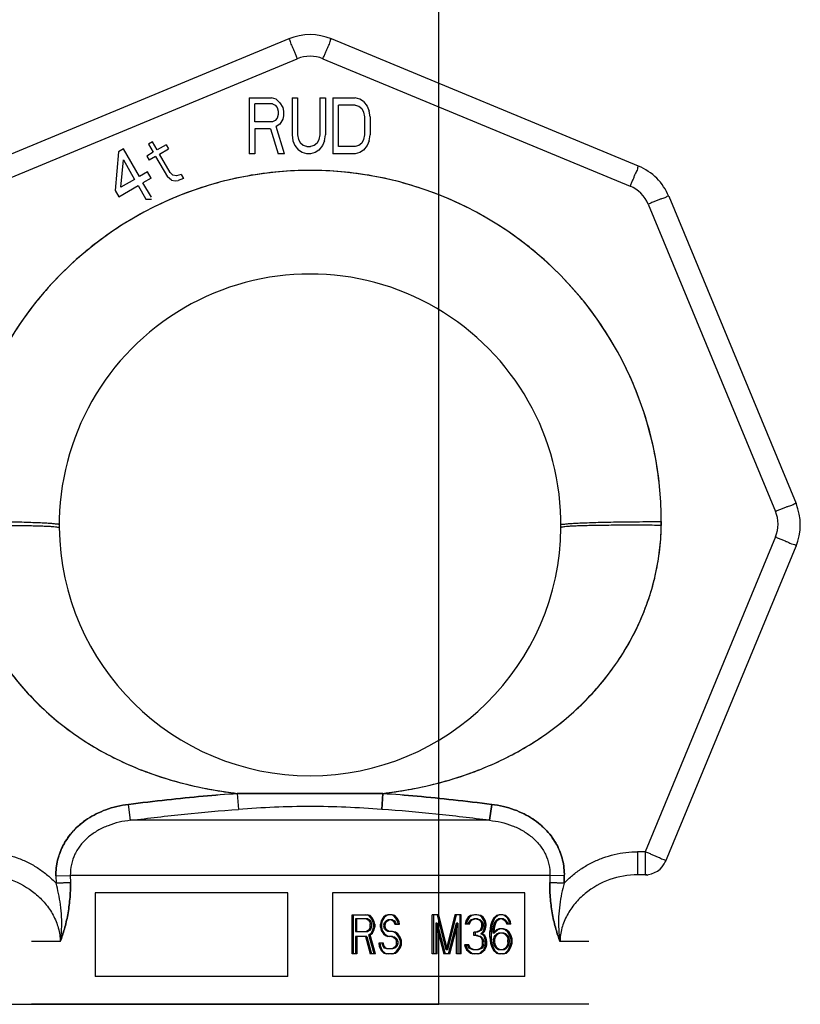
# Model space of a CAD drawing. Header units: millimetres. Extents: x 0 to 297, y 0 to 210.
# Tile 301 of 438: x 160.062 to 160.902, y 160.576 to 161.636. Entities that reach past the tile are written whole.
import ezdxf

# ---------------------------------------------------------------- set-up
doc = ezdxf.new("R2010")
doc.units = ezdxf.units.MM
doc.header["$LTSCALE"] = 16.335
doc.layers.get('0').update_dxf_attribs({"linetype": 'CONTINUOUS'})
doc.layers.add('001-M31079-X02', color=7, linetype='CONTINUOUS')
doc.layers.add('01_GLOBAL', color=7, linetype='CONTINUOUS')

msp = doc.modelspace()

# ---------------------------------------------------------------- linework, layer by layer
at = {"color": 7, "linetype": 'Continuous'}
msp.add_line((150.0128, 160.576), (160.5128, 160.576), dxfattribs=at)
at = {"layer": '001-M31079-X02', "color": 9, "linetype": 'Continuous'}
for p, q in [((160.3512, 161.615), (160.0206, 161.478)), ((160.7278, 161.478), (160.3972, 161.615)), ((160.0298, 161.4567), (160.3604, 161.5936)), ((160.388, 161.5936), (160.7186, 161.4567)), ((160.7603, 161.4456), (160.8972, 161.1149)), ((160.7381, 161.4372), (160.8751, 161.1065)), ((160.7522, 161.0955), (160.7522, 161.0914)), ((160.8751, 161.079), (160.7347, 160.7402)), ((160.7566, 160.7295), (160.8972, 161.069)), ((160.2958, 160.803), (160.2971, 160.7858)), ((160.2958, 160.803), (160.2971, 160.7858)), ((160.4513, 160.7858), (160.4526, 160.803)), ((160.4526, 160.803), (160.4513, 160.7858)), ((160.181, 160.774), (160.1788, 160.7912)), ((160.181, 160.774), (160.1788, 160.7912)), ((160.5696, 160.7912), (160.5674, 160.774)), ((160.5674, 160.774), (160.5696, 160.7912)), ((160.5674, 160.774), (160.181, 160.774)), ((160.7347, 160.7402), (160.7266, 160.7402)), ((160.7266, 160.7402), (160.7266, 160.7154)), ((160.7347, 160.7402), (160.7347, 160.7154)), ((160.1006, 160.7141), (160.1161, 160.7147)), ((160.1006, 160.7141), (160.1007, 160.7063)), ((160.6323, 160.7147), (160.1161, 160.7147)), ((160.6478, 160.7141), (160.6323, 160.7147)), ((160.6477, 160.7063), (160.6478, 160.7141)), ((160.7347, 160.7154), (160.7266, 160.7154)), ((160.7371, 160.715), (160.7373, 160.7149)), ((160.1162, 160.7069), (160.1007, 160.7063)), ((160.1007, 160.7063), (160.1162, 160.7069)), ((160.6477, 160.7063), (160.6322, 160.7069)), ((160.6322, 160.7069), (160.6477, 160.7063)), ((160.1053, 160.6434), (160.0742, 160.6434)), ((160.6742, 160.6434), (160.6431, 160.6434))]:
    msp.add_line(p, q, dxfattribs=at)
at = {"layer": '001-M31079-X02', "color": 7, "linetype": 'Continuous'}
for p, q in [((160.3087, 161.5515), (160.3327, 161.5515)), ((160.3087, 161.5515), (160.3087, 161.4915)), ((160.3377, 161.5502), (160.3327, 161.5515)), ((160.3377, 161.5502), (160.3417, 161.5464)), ((160.3417, 161.5464), (160.3447, 161.5412)), ((160.3547, 161.5515), (160.3607, 161.5515)), ((160.3547, 161.5515), (160.3547, 161.5119)), ((160.3607, 161.5515), (160.3607, 161.5119)), ((160.3847, 161.5515), (160.3907, 161.5515)), ((160.3847, 161.5515), (160.3847, 161.5119)), ((160.3907, 161.5515), (160.3907, 161.5119)), ((160.3987, 161.5515), (160.4227, 161.5515)), ((160.3987, 161.5515), (160.3987, 161.4915)), ((160.4277, 161.5502), (160.4227, 161.5515)), ((160.4317, 161.5476), (160.4277, 161.5502)), ((160.4317, 161.5476), (160.4357, 161.5425)), ((160.3447, 161.5412), (160.3457, 161.5374)), ((160.3457, 161.5374), (160.3457, 161.5323)), ((160.4357, 161.5425), (160.4377, 161.5374)), ((160.4387, 161.531), (160.4377, 161.5374)), ((160.3447, 161.5285), (160.3417, 161.5234)), ((160.3457, 161.5323), (160.3447, 161.5285)), ((160.4387, 161.531), (160.4387, 161.5119)), ((160.3317, 161.5183), (160.3147, 161.5183)), ((160.3147, 161.5183), (160.3147, 161.4915)), ((160.3317, 161.5183), (160.3397, 161.4915)), ((160.3417, 161.5234), (160.3377, 161.5208)), ((160.3467, 161.4915), (160.3377, 161.5208)), ((160.2046, 161.5044), (160.2002, 161.5019)), ((160.2097, 161.4955), (160.2046, 161.5044)), ((160.3547, 161.5119), (160.3557, 161.5055)), ((160.3557, 161.5055), (160.3577, 161.5004)), ((160.3607, 161.5119), (160.3617, 161.5068)), ((160.3617, 161.5068), (160.3637, 161.5029)), ((160.3837, 161.5068), (160.3817, 161.5029)), ((160.3847, 161.5119), (160.3837, 161.5068)), ((160.3897, 161.5055), (160.3877, 161.5004)), ((160.3897, 161.5055), (160.3907, 161.5119)), ((160.4377, 161.5055), (160.4357, 161.5004)), ((160.4377, 161.5055), (160.4387, 161.5119)), ((160.1681, 161.4936), (160.1645, 161.4518)), ((160.1733, 161.4966), (160.1681, 161.4936)), ((160.1905, 161.4668), (160.1733, 161.4966)), ((160.2002, 161.5019), (160.2054, 161.493)), ((160.2192, 161.501), (160.2097, 161.4955)), ((160.2122, 161.4911), (160.2218, 161.4966)), ((160.2192, 161.501), (160.2218, 161.4966)), ((160.3577, 161.5004), (160.3617, 161.4953)), ((160.3657, 161.4927), (160.3617, 161.4953)), ((160.3667, 161.5004), (160.3637, 161.5029)), ((160.3707, 161.4991), (160.3667, 161.5004)), ((160.3707, 161.4991), (160.3747, 161.4991)), ((160.3787, 161.5004), (160.3747, 161.4991)), ((160.3817, 161.5029), (160.3787, 161.5004)), ((160.3837, 161.4953), (160.3797, 161.4927)), ((160.3877, 161.5004), (160.3837, 161.4953)), ((160.4317, 161.4953), (160.4277, 161.4927)), ((160.4357, 161.5004), (160.4317, 161.4953)), ((160.1706, 161.4553), (160.1732, 161.4848)), ((160.1732, 161.4848), (160.1853, 161.4638)), ((160.2054, 161.493), (160.1984, 161.489)), ((160.1984, 161.489), (160.201, 161.4846)), ((160.2079, 161.4886), (160.201, 161.4846)), ((160.2079, 161.4886), (160.2207, 161.4665)), ((160.2237, 161.4712), (160.2122, 161.4911)), ((160.3147, 161.4915), (160.3087, 161.4915)), ((160.3467, 161.4915), (160.3397, 161.4915)), ((160.3707, 161.4915), (160.3657, 161.4927)), ((160.3747, 161.4915), (160.3707, 161.4915)), ((160.3797, 161.4927), (160.3747, 161.4915)), ((160.4227, 161.4915), (160.3987, 161.4915)), ((160.4277, 161.4927), (160.4227, 161.4915)), ((160.1853, 161.4638), (160.1706, 161.4553)), ((160.1992, 161.4718), (160.1905, 161.4668)), ((160.203, 161.4651), (160.1943, 161.4601)), ((160.203, 161.4651), (160.1992, 161.4718)), ((160.225, 161.4631), (160.2207, 161.4665)), ((160.2237, 161.4712), (160.2265, 161.4684)), ((160.225, 161.4631), (160.2288, 161.4624)), ((160.2304, 161.4677), (160.2265, 161.4684)), ((160.2288, 161.4624), (160.2321, 161.4628)), ((160.2354, 161.4691), (160.2304, 161.4677)), ((160.2379, 161.4647), (160.2321, 161.4628)), ((160.2354, 161.4691), (160.2379, 161.4647)), ((160.1645, 161.4518), (160.1683, 161.4451)), ((160.1683, 161.4451), (160.1891, 161.4571)), ((160.1891, 161.4571), (160.1975, 161.4427)), ((160.2033, 161.4447), (160.1943, 161.4601)), ((160.1975, 161.4427), (160.2033, 161.4427)), ((160.7522, 161.0914), (160.7522, 161.0955)), ((160.1006, 160.7141), (160.1007, 160.7063)), ((160.6478, 160.7141), (160.6477, 160.7063))]:
    msp.add_line(p, q, dxfattribs=at)
at = {"layer": '001-M31079-X02', "color": 6, "linetype": 'Continuous'}
for p, q in [((160.3337, 161.5451), (160.3147, 161.5451)), ((160.3147, 161.5259), (160.3147, 161.5451)), ((160.3337, 161.5451), (160.3367, 161.5438)), ((160.3367, 161.5438), (160.3387, 161.5412)), ((160.3387, 161.5412), (160.3397, 161.5374)), ((160.3397, 161.5374), (160.3397, 161.5336)), ((160.4227, 161.5438), (160.4047, 161.5438)), ((160.4047, 161.4991), (160.4047, 161.5438)), ((160.4227, 161.5438), (160.4267, 161.5425)), ((160.4267, 161.5425), (160.4297, 161.54)), ((160.4297, 161.54), (160.4317, 161.5361)), ((160.4317, 161.5361), (160.4327, 161.531)), ((160.3337, 161.5259), (160.3147, 161.5259)), ((160.3367, 161.5272), (160.3337, 161.5259)), ((160.3387, 161.5298), (160.3367, 161.5272)), ((160.3397, 161.5336), (160.3387, 161.5298)), ((160.4327, 161.531), (160.4327, 161.5119)), ((160.4317, 161.5068), (160.4297, 161.5029)), ((160.4327, 161.5119), (160.4317, 161.5068)), ((160.4227, 161.4991), (160.4047, 161.4991)), ((160.4267, 161.5004), (160.4227, 161.4991)), ((160.4297, 161.5029), (160.4267, 161.5004)), ((160.1161, 160.7147), (160.1162, 160.7069)), ((160.6323, 160.7147), (160.6322, 160.7069)), ((160.3502, 160.696), (160.143, 160.696)), ((160.143, 160.696), (160.143, 160.606)), ((160.3502, 160.606), (160.3502, 160.696)), ((160.6054, 160.696), (160.3982, 160.696)), ((160.3982, 160.696), (160.3982, 160.606)), ((160.6054, 160.606), (160.6054, 160.696)), ((160.4194, 160.6723), (160.4357, 160.6723)), ((160.4194, 160.6303), (160.4194, 160.6723)), ((160.4208, 160.6303), (160.4208, 160.6723)), ((160.4363, 160.6678), (160.4232, 160.6678)), ((160.4232, 160.6678), (160.4232, 160.6544)), ((160.4245, 160.6544), (160.4245, 160.6678)), ((160.4374, 160.6714), (160.4343, 160.6723)), ((160.435, 160.6678), (160.4368, 160.6669)), ((160.4388, 160.6714), (160.4357, 160.6723)), ((160.4363, 160.6678), (160.4382, 160.6669)), ((160.4382, 160.6669), (160.4368, 160.6669)), ((160.4368, 160.6669), (160.4381, 160.6651)), ((160.4388, 160.6714), (160.4374, 160.6714)), ((160.4399, 160.6687), (160.4374, 160.6714)), ((160.4382, 160.6669), (160.4395, 160.6651)), ((160.4413, 160.6687), (160.4388, 160.6714)), ((160.4413, 160.6687), (160.4399, 160.6687)), ((160.4418, 160.6651), (160.4399, 160.6687)), ((160.4432, 160.6651), (160.4413, 160.6687)), ((160.453, 160.6696), (160.4505, 160.666)), ((160.4544, 160.6696), (160.4519, 160.666)), ((160.4555, 160.6714), (160.453, 160.6696)), ((160.4544, 160.6696), (160.453, 160.6696)), ((160.4568, 160.6714), (160.4544, 160.6696)), ((160.4579, 160.6723), (160.4555, 160.6714)), ((160.4568, 160.6714), (160.4555, 160.6714)), ((160.4561, 160.666), (160.4579, 160.6669)), ((160.4593, 160.6723), (160.4568, 160.6714)), ((160.4575, 160.666), (160.4593, 160.6669)), ((160.4624, 160.6723), (160.4579, 160.6723)), ((160.463, 160.6669), (160.4579, 160.6669)), ((160.4641, 160.6714), (160.461, 160.6723)), ((160.4617, 160.6669), (160.4635, 160.666)), ((160.4655, 160.6714), (160.4624, 160.6723)), ((160.463, 160.6669), (160.4649, 160.666)), ((160.4655, 160.6714), (160.4641, 160.6714)), ((160.4666, 160.6687), (160.4641, 160.6714)), ((160.468, 160.6687), (160.4655, 160.6714)), ((160.468, 160.6687), (160.4666, 160.6687)), ((160.4685, 160.6651), (160.4666, 160.6687)), ((160.4699, 160.6651), (160.468, 160.6687)), ((160.5127, 160.6723), (160.5057, 160.6723)), ((160.5057, 160.6303), (160.5057, 160.6723)), ((160.5071, 160.6723), (160.5071, 160.6303)), ((160.5206, 160.6347), (160.5113, 160.6723)), ((160.522, 160.6347), (160.5127, 160.6723)), ((160.53, 160.6723), (160.5206, 160.6347)), ((160.5313, 160.6723), (160.522, 160.6347)), ((160.5369, 160.6723), (160.53, 160.6723)), ((160.5355, 160.6723), (160.5355, 160.6303)), ((160.5369, 160.6303), (160.5369, 160.6723)), ((160.5442, 160.6696), (160.5418, 160.666)), ((160.5456, 160.6696), (160.5431, 160.666)), ((160.5467, 160.6714), (160.5442, 160.6696)), ((160.5456, 160.6696), (160.5442, 160.6696)), ((160.5455, 160.6651), (160.5473, 160.6669)), ((160.5481, 160.6714), (160.5456, 160.6696)), ((160.5511, 160.6723), (160.5467, 160.6714)), ((160.5481, 160.6714), (160.5467, 160.6714)), ((160.5469, 160.6651), (160.5487, 160.6669)), ((160.5473, 160.6669), (160.5504, 160.6678)), ((160.5487, 160.6669), (160.5473, 160.6669)), ((160.5525, 160.6723), (160.5481, 160.6714)), ((160.5487, 160.6669), (160.5518, 160.6678)), ((160.5543, 160.6678), (160.5504, 160.6678)), ((160.5537, 160.6723), (160.5511, 160.6723)), ((160.5567, 160.6714), (160.5523, 160.6723)), ((160.5529, 160.6678), (160.556, 160.6669)), ((160.558, 160.6714), (160.5537, 160.6723)), ((160.5543, 160.6678), (160.5574, 160.6669)), ((160.5574, 160.6669), (160.556, 160.6669)), ((160.556, 160.6669), (160.5579, 160.6651)), ((160.558, 160.6714), (160.5567, 160.6714)), ((160.5591, 160.6696), (160.5567, 160.6714)), ((160.5574, 160.6669), (160.5593, 160.6651)), ((160.5605, 160.6696), (160.558, 160.6714)), ((160.5605, 160.6696), (160.5591, 160.6696)), ((160.5616, 160.666), (160.5591, 160.6696)), ((160.563, 160.666), (160.5605, 160.6696)), ((160.5716, 160.6687), (160.5697, 160.6651)), ((160.5729, 160.6687), (160.5711, 160.6651)), ((160.5747, 160.6714), (160.5716, 160.6687)), ((160.5729, 160.6687), (160.5716, 160.6687)), ((160.5761, 160.6714), (160.5729, 160.6687)), ((160.5734, 160.6651), (160.5753, 160.6669)), ((160.5778, 160.6723), (160.5747, 160.6714)), ((160.5761, 160.6714), (160.5747, 160.6714)), ((160.5748, 160.6651), (160.5767, 160.6669)), ((160.5753, 160.6669), (160.5771, 160.6678)), ((160.5767, 160.6669), (160.5753, 160.6669)), ((160.5792, 160.6723), (160.5761, 160.6714)), ((160.5767, 160.6669), (160.5785, 160.6678)), ((160.5823, 160.6678), (160.5771, 160.6678)), ((160.5816, 160.6723), (160.5778, 160.6723)), ((160.5834, 160.6714), (160.5803, 160.6723)), ((160.5809, 160.6678), (160.5827, 160.6669)), ((160.5847, 160.6714), (160.5816, 160.6723)), ((160.5823, 160.6678), (160.5841, 160.6669)), ((160.5841, 160.6669), (160.5827, 160.6669)), ((160.5827, 160.6669), (160.5846, 160.6651)), ((160.5847, 160.6714), (160.5834, 160.6714)), ((160.5865, 160.6687), (160.5834, 160.6714)), ((160.5841, 160.6669), (160.586, 160.6651)), ((160.5878, 160.6687), (160.5847, 160.6714)), ((160.5878, 160.6687), (160.5865, 160.6687)), ((160.5883, 160.6651), (160.5865, 160.6687)), ((160.5897, 160.6651), (160.5878, 160.6687)), ((160.4381, 160.6571), (160.4368, 160.6553)), ((160.4395, 160.6651), (160.4381, 160.6651)), ((160.4381, 160.6651), (160.4387, 160.6624)), ((160.4387, 160.6598), (160.4381, 160.6571)), ((160.4395, 160.6571), (160.4381, 160.6571)), ((160.4395, 160.6571), (160.4382, 160.6553)), ((160.4401, 160.6624), (160.4387, 160.6624)), ((160.4387, 160.6598), (160.4387, 160.6624)), ((160.4401, 160.6598), (160.4387, 160.6598)), ((160.4395, 160.6651), (160.4401, 160.6624)), ((160.4401, 160.6598), (160.4395, 160.6571)), ((160.4399, 160.6526), (160.4418, 160.6562)), ((160.4401, 160.6624), (160.4401, 160.6598)), ((160.4413, 160.6526), (160.4432, 160.6562)), ((160.4432, 160.6651), (160.4418, 160.6651)), ((160.4424, 160.6624), (160.4418, 160.6651)), ((160.4418, 160.6562), (160.4424, 160.6589)), ((160.4432, 160.6562), (160.4418, 160.6562)), ((160.4438, 160.6624), (160.4424, 160.6624)), ((160.4424, 160.6624), (160.4424, 160.6589)), ((160.4438, 160.6589), (160.4424, 160.6589)), ((160.4438, 160.6624), (160.4432, 160.6651)), ((160.4432, 160.6562), (160.4438, 160.6589)), ((160.4438, 160.6624), (160.4438, 160.6589)), ((160.4505, 160.666), (160.4499, 160.6624)), ((160.4512, 160.6624), (160.4499, 160.6624)), ((160.4499, 160.6589), (160.4499, 160.6624)), ((160.4512, 160.6589), (160.4499, 160.6589)), ((160.4499, 160.6589), (160.4505, 160.6553)), ((160.4519, 160.666), (160.4505, 160.666)), ((160.4519, 160.666), (160.4512, 160.6624)), ((160.4512, 160.6624), (160.4512, 160.6589)), ((160.4512, 160.6589), (160.4519, 160.6553)), ((160.4536, 160.6616), (160.4542, 160.6642)), ((160.455, 160.6616), (160.4536, 160.6616)), ((160.4536, 160.6616), (160.4536, 160.6598)), ((160.455, 160.6598), (160.4536, 160.6598)), ((160.4542, 160.6571), (160.4536, 160.6598)), ((160.4542, 160.6642), (160.4561, 160.666)), ((160.4556, 160.6642), (160.4542, 160.6642)), ((160.4556, 160.6571), (160.4542, 160.6571)), ((160.4561, 160.6553), (160.4542, 160.6571)), ((160.455, 160.6616), (160.4556, 160.6642)), ((160.455, 160.6598), (160.455, 160.6616)), ((160.4556, 160.6571), (160.455, 160.6598)), ((160.4556, 160.6642), (160.4575, 160.666)), ((160.4575, 160.6553), (160.4556, 160.6571)), ((160.4575, 160.666), (160.4561, 160.666)), ((160.4649, 160.666), (160.4635, 160.666)), ((160.4635, 160.666), (160.4648, 160.6642)), ((160.4661, 160.6642), (160.4648, 160.6642)), ((160.4648, 160.6642), (160.4654, 160.6624)), ((160.4649, 160.666), (160.4661, 160.6642)), ((160.4654, 160.6624), (160.4705, 160.6624)), ((160.4661, 160.6642), (160.4668, 160.6624)), ((160.4699, 160.6651), (160.4685, 160.6651)), ((160.4691, 160.6624), (160.4685, 160.6651)), ((160.4705, 160.6624), (160.4699, 160.6651)), ((160.5109, 160.6633), (160.5095, 160.6633)), ((160.5095, 160.6633), (160.5095, 160.6303)), ((160.5095, 160.6633), (160.5182, 160.6303)), ((160.5109, 160.6303), (160.5109, 160.6633)), ((160.5109, 160.6633), (160.5195, 160.6303)), ((160.5231, 160.6303), (160.5318, 160.6633)), ((160.5245, 160.6303), (160.5332, 160.6633)), ((160.5332, 160.6633), (160.5318, 160.6633)), ((160.5318, 160.6303), (160.5318, 160.6633)), ((160.5332, 160.6633), (160.5332, 160.6303)), ((160.5418, 160.666), (160.5411, 160.6624)), ((160.5456, 160.6624), (160.5411, 160.6624)), ((160.5431, 160.666), (160.5418, 160.666)), ((160.5431, 160.666), (160.5425, 160.6624)), ((160.5442, 160.6624), (160.5455, 160.6651)), ((160.5469, 160.6651), (160.5455, 160.6651)), ((160.5456, 160.6624), (160.5469, 160.6651)), ((160.5579, 160.6571), (160.5567, 160.6553)), ((160.5593, 160.6651), (160.5579, 160.6651)), ((160.5579, 160.6651), (160.5591, 160.6624)), ((160.5591, 160.6607), (160.5579, 160.6571)), ((160.5593, 160.6571), (160.5579, 160.6571)), ((160.5593, 160.6571), (160.558, 160.6553)), ((160.5605, 160.6624), (160.5591, 160.6624)), ((160.5591, 160.6607), (160.5591, 160.6624)), ((160.5605, 160.6607), (160.5591, 160.6607)), ((160.5593, 160.6651), (160.5605, 160.6624)), ((160.5605, 160.6607), (160.5593, 160.6571)), ((160.5604, 160.6544), (160.5616, 160.6571)), ((160.5605, 160.6624), (160.5605, 160.6607)), ((160.563, 160.666), (160.5616, 160.666)), ((160.5622, 160.6624), (160.5616, 160.666)), ((160.5616, 160.6571), (160.5622, 160.6607)), ((160.563, 160.6571), (160.5616, 160.6571)), ((160.5618, 160.6544), (160.563, 160.6571)), ((160.5636, 160.6624), (160.5622, 160.6624)), ((160.5622, 160.6624), (160.5622, 160.6607)), ((160.5636, 160.6607), (160.5622, 160.6607)), ((160.5636, 160.6624), (160.563, 160.666)), ((160.563, 160.6571), (160.5636, 160.6607)), ((160.5636, 160.6607), (160.5636, 160.6624)), ((160.5685, 160.6607), (160.5678, 160.6544)), ((160.5697, 160.6651), (160.5685, 160.6607)), ((160.5698, 160.6607), (160.5685, 160.6607)), ((160.5698, 160.6607), (160.5692, 160.6544)), ((160.5711, 160.6651), (160.5697, 160.6651)), ((160.5711, 160.6651), (160.5698, 160.6607)), ((160.5709, 160.6544), (160.5716, 160.6598)), ((160.5747, 160.6562), (160.5709, 160.6526)), ((160.5716, 160.6598), (160.5722, 160.6624)), ((160.5729, 160.6598), (160.5716, 160.6598)), ((160.5722, 160.6624), (160.5734, 160.6651)), ((160.5736, 160.6624), (160.5722, 160.6624)), ((160.5723, 160.6544), (160.5729, 160.6598)), ((160.5761, 160.6562), (160.5723, 160.6526)), ((160.5729, 160.6598), (160.5736, 160.6624)), ((160.5748, 160.6651), (160.5734, 160.6651)), ((160.5736, 160.6624), (160.5748, 160.6651)), ((160.5778, 160.6571), (160.5747, 160.6562)), ((160.5761, 160.6562), (160.5747, 160.6562)), ((160.5792, 160.6571), (160.5761, 160.6562)), ((160.5823, 160.6571), (160.5778, 160.6571)), ((160.584, 160.6562), (160.5809, 160.6571)), ((160.5854, 160.6562), (160.5823, 160.6571)), ((160.5854, 160.6562), (160.584, 160.6562)), ((160.5871, 160.6535), (160.584, 160.6562)), ((160.586, 160.6651), (160.5846, 160.6651)), ((160.5846, 160.6651), (160.5858, 160.6624)), ((160.5885, 160.6535), (160.5854, 160.6562)), ((160.5903, 160.6624), (160.5858, 160.6624)), ((160.586, 160.6651), (160.5872, 160.6624)), ((160.5897, 160.6651), (160.5883, 160.6651)), ((160.5889, 160.6624), (160.5883, 160.6651)), ((160.5903, 160.6624), (160.5897, 160.6651)), ((160.4232, 160.6544), (160.4363, 160.6544)), ((160.4351, 160.649), (160.4232, 160.649)), ((160.4232, 160.649), (160.4232, 160.6303)), ((160.4245, 160.649), (160.4245, 160.6303)), ((160.4337, 160.649), (160.4387, 160.6303)), ((160.4368, 160.6553), (160.435, 160.6544)), ((160.4351, 160.649), (160.4401, 160.6303)), ((160.4382, 160.6553), (160.4363, 160.6544)), ((160.4382, 160.6553), (160.4368, 160.6553)), ((160.4374, 160.6508), (160.4399, 160.6526)), ((160.4388, 160.6508), (160.4374, 160.6508)), ((160.443, 160.6303), (160.4374, 160.6508)), ((160.4388, 160.6508), (160.4413, 160.6526)), ((160.4444, 160.6303), (160.4388, 160.6508)), ((160.4413, 160.6526), (160.4399, 160.6526)), ((160.4519, 160.6553), (160.4505, 160.6553)), ((160.4505, 160.6553), (160.453, 160.6517)), ((160.4519, 160.6553), (160.4544, 160.6517)), ((160.4544, 160.6517), (160.453, 160.6517)), ((160.453, 160.6517), (160.4555, 160.6499)), ((160.4544, 160.6517), (160.4568, 160.6499)), ((160.4568, 160.6499), (160.4555, 160.6499)), ((160.4555, 160.6499), (160.4579, 160.649)), ((160.4575, 160.6553), (160.4561, 160.6553)), ((160.4579, 160.6544), (160.4561, 160.6553)), ((160.4568, 160.6499), (160.4593, 160.649)), ((160.4593, 160.6544), (160.4575, 160.6553)), ((160.463, 160.6544), (160.4579, 160.6544)), ((160.463, 160.649), (160.4579, 160.649)), ((160.4648, 160.6535), (160.4617, 160.6544)), ((160.4617, 160.649), (160.4641, 160.6482)), ((160.4661, 160.6535), (160.463, 160.6544)), ((160.463, 160.649), (160.4655, 160.6482)), ((160.4655, 160.6482), (160.4641, 160.6482)), ((160.4641, 160.6482), (160.466, 160.6464)), ((160.4661, 160.6535), (160.4648, 160.6535)), ((160.4672, 160.6517), (160.4648, 160.6535)), ((160.4655, 160.6482), (160.4674, 160.6464)), ((160.4674, 160.6464), (160.466, 160.6464)), ((160.466, 160.6464), (160.4672, 160.6437)), ((160.4686, 160.6517), (160.4661, 160.6535)), ((160.4686, 160.6517), (160.4672, 160.6517)), ((160.4697, 160.6482), (160.4672, 160.6517)), ((160.4674, 160.6464), (160.4686, 160.6437)), ((160.4711, 160.6482), (160.4686, 160.6517)), ((160.4711, 160.6482), (160.4697, 160.6482)), ((160.471, 160.6446), (160.4697, 160.6482)), ((160.4724, 160.6446), (160.4711, 160.6482)), ((160.5543, 160.6535), (160.5504, 160.6535)), ((160.5504, 160.6499), (160.5504, 160.6535)), ((160.5543, 160.6499), (160.5504, 160.6499)), ((160.5518, 160.6535), (160.5518, 160.6499)), ((160.5567, 160.6553), (160.5529, 160.6535)), ((160.5529, 160.6499), (160.5567, 160.649)), ((160.558, 160.6553), (160.5543, 160.6535)), ((160.5543, 160.6499), (160.558, 160.649)), ((160.558, 160.6553), (160.5567, 160.6553)), ((160.558, 160.649), (160.5567, 160.649)), ((160.5567, 160.649), (160.5585, 160.6473)), ((160.5579, 160.6517), (160.5604, 160.6544)), ((160.5593, 160.6517), (160.5579, 160.6517)), ((160.561, 160.6499), (160.5579, 160.6517)), ((160.558, 160.649), (160.5599, 160.6473)), ((160.5599, 160.6473), (160.5585, 160.6473)), ((160.5585, 160.6473), (160.5598, 160.6437)), ((160.5593, 160.6517), (160.5618, 160.6544)), ((160.5624, 160.6499), (160.5593, 160.6517)), ((160.5599, 160.6473), (160.5611, 160.6437)), ((160.5618, 160.6544), (160.5604, 160.6544)), ((160.5624, 160.6499), (160.561, 160.6499)), ((160.5622, 160.6473), (160.561, 160.6499)), ((160.5636, 160.6473), (160.5622, 160.6473)), ((160.5629, 160.6437), (160.5622, 160.6473)), ((160.5636, 160.6473), (160.5624, 160.6499)), ((160.5643, 160.6437), (160.5636, 160.6473)), ((160.5692, 160.6544), (160.5678, 160.6544)), ((160.5678, 160.6482), (160.5678, 160.6544)), ((160.5692, 160.6482), (160.5678, 160.6482)), ((160.5678, 160.6482), (160.5685, 160.6419)), ((160.5692, 160.6544), (160.5692, 160.6482)), ((160.5692, 160.6482), (160.5698, 160.6419)), ((160.5723, 160.6544), (160.5709, 160.6544)), ((160.5709, 160.6544), (160.5709, 160.6526)), ((160.5723, 160.6526), (160.5709, 160.6526)), ((160.5716, 160.6455), (160.5722, 160.6482)), ((160.5729, 160.6455), (160.5716, 160.6455)), ((160.5716, 160.6455), (160.5716, 160.6428)), ((160.5722, 160.6482), (160.5734, 160.6499)), ((160.5736, 160.6482), (160.5722, 160.6482)), ((160.5723, 160.6526), (160.5723, 160.6544)), ((160.5729, 160.6455), (160.5736, 160.6482)), ((160.5729, 160.6428), (160.5729, 160.6455)), ((160.5734, 160.6499), (160.5753, 160.6517)), ((160.5748, 160.6499), (160.5734, 160.6499)), ((160.5736, 160.6482), (160.5748, 160.6499)), ((160.5748, 160.6499), (160.5767, 160.6517)), ((160.5753, 160.6517), (160.5771, 160.6526)), ((160.5767, 160.6517), (160.5753, 160.6517)), ((160.5767, 160.6517), (160.5785, 160.6526)), ((160.5829, 160.6526), (160.5771, 160.6526)), ((160.5815, 160.6526), (160.5834, 160.6517)), ((160.5829, 160.6526), (160.5847, 160.6517)), ((160.5847, 160.6517), (160.5834, 160.6517)), ((160.5834, 160.6517), (160.5852, 160.6499)), ((160.5847, 160.6517), (160.5866, 160.6499)), ((160.5866, 160.6499), (160.5852, 160.6499)), ((160.5852, 160.6499), (160.5865, 160.6482)), ((160.5878, 160.6482), (160.5865, 160.6482)), ((160.5865, 160.6482), (160.5871, 160.6455)), ((160.5866, 160.6499), (160.5878, 160.6482)), ((160.5871, 160.6535), (160.5885, 160.6535)), ((160.5889, 160.6508), (160.5871, 160.6535)), ((160.5871, 160.6455), (160.5885, 160.6455)), ((160.5871, 160.6428), (160.5871, 160.6455)), ((160.5878, 160.6482), (160.5885, 160.6455)), ((160.5903, 160.6508), (160.5885, 160.6535)), ((160.5885, 160.6455), (160.5885, 160.6428)), ((160.5903, 160.6508), (160.5889, 160.6508)), ((160.5902, 160.6464), (160.5889, 160.6508)), ((160.5916, 160.6464), (160.5902, 160.6464)), ((160.5902, 160.6464), (160.5902, 160.6419)), ((160.5916, 160.6464), (160.5903, 160.6508)), ((160.5916, 160.6419), (160.5916, 160.6464)), ((160.4531, 160.6419), (160.448, 160.6419)), ((160.448, 160.6419), (160.4486, 160.6383)), ((160.45, 160.6383), (160.4486, 160.6383)), ((160.4486, 160.6383), (160.4505, 160.6339)), ((160.4494, 160.6419), (160.45, 160.6383)), ((160.45, 160.6383), (160.4519, 160.6339)), ((160.4523, 160.6392), (160.4517, 160.6419)), ((160.4537, 160.6392), (160.4523, 160.6392)), ((160.4542, 160.6365), (160.4523, 160.6392)), ((160.4537, 160.6392), (160.4531, 160.6419)), ((160.4556, 160.6365), (160.4537, 160.6392)), ((160.4556, 160.6365), (160.4542, 160.6365)), ((160.4567, 160.6356), (160.4542, 160.6365)), ((160.4581, 160.6356), (160.4556, 160.6365)), ((160.463, 160.6356), (160.4567, 160.6356)), ((160.4641, 160.6365), (160.4617, 160.6356)), ((160.4655, 160.6365), (160.463, 160.6356)), ((160.466, 160.6383), (160.4641, 160.6365)), ((160.4655, 160.6365), (160.4641, 160.6365)), ((160.4674, 160.6383), (160.4655, 160.6365)), ((160.4672, 160.641), (160.466, 160.6383)), ((160.4674, 160.6383), (160.466, 160.6383)), ((160.4686, 160.6437), (160.4672, 160.6437)), ((160.4672, 160.641), (160.4672, 160.6437)), ((160.4686, 160.641), (160.4672, 160.641)), ((160.4672, 160.633), (160.4697, 160.6365)), ((160.4686, 160.641), (160.4674, 160.6383)), ((160.4686, 160.6437), (160.4686, 160.641)), ((160.4686, 160.633), (160.4711, 160.6365)), ((160.4697, 160.6365), (160.471, 160.6401)), ((160.4711, 160.6365), (160.4697, 160.6365)), ((160.4724, 160.6446), (160.471, 160.6446)), ((160.471, 160.6446), (160.471, 160.6401)), ((160.4724, 160.6401), (160.471, 160.6401)), ((160.4711, 160.6365), (160.4724, 160.6401)), ((160.4724, 160.6401), (160.4724, 160.6446)), ((160.545, 160.6401), (160.5405, 160.6401)), ((160.5405, 160.6401), (160.5411, 160.6374)), ((160.5425, 160.6374), (160.5411, 160.6374)), ((160.5411, 160.6374), (160.5424, 160.6347)), ((160.5419, 160.6401), (160.5425, 160.6374)), ((160.5425, 160.6374), (160.5438, 160.6347)), ((160.5442, 160.6383), (160.5436, 160.6401)), ((160.5456, 160.6383), (160.5442, 160.6383)), ((160.5455, 160.6365), (160.5442, 160.6383)), ((160.5456, 160.6383), (160.545, 160.6401)), ((160.5469, 160.6365), (160.5455, 160.6365)), ((160.5467, 160.6356), (160.5455, 160.6365)), ((160.5469, 160.6365), (160.5456, 160.6383)), ((160.5481, 160.6356), (160.5467, 160.6356)), ((160.5498, 160.6347), (160.5467, 160.6356)), ((160.5481, 160.6356), (160.5469, 160.6365)), ((160.5512, 160.6347), (160.5481, 160.6356)), ((160.5567, 160.6356), (160.5536, 160.6347)), ((160.558, 160.6356), (160.5549, 160.6347)), ((160.5579, 160.6365), (160.5567, 160.6356)), ((160.558, 160.6356), (160.5567, 160.6356)), ((160.5591, 160.6383), (160.5579, 160.6365)), ((160.5593, 160.6365), (160.5579, 160.6365)), ((160.5593, 160.6365), (160.558, 160.6356)), ((160.5598, 160.6401), (160.5591, 160.6383)), ((160.5605, 160.6383), (160.5591, 160.6383)), ((160.5605, 160.6383), (160.5593, 160.6365)), ((160.5611, 160.6437), (160.5598, 160.6437)), ((160.5598, 160.6401), (160.5598, 160.6437)), ((160.5611, 160.6401), (160.5598, 160.6401)), ((160.5611, 160.6401), (160.5605, 160.6383)), ((160.561, 160.6347), (160.5622, 160.6374)), ((160.5611, 160.6437), (160.5611, 160.6401)), ((160.5622, 160.6374), (160.5629, 160.6401)), ((160.5622, 160.6374), (160.5636, 160.6374)), ((160.5624, 160.6347), (160.5636, 160.6374)), ((160.5643, 160.6437), (160.5629, 160.6437)), ((160.5629, 160.6437), (160.5629, 160.6401)), ((160.5643, 160.6401), (160.5629, 160.6401)), ((160.5636, 160.6374), (160.5643, 160.6401)), ((160.5643, 160.6401), (160.5643, 160.6437)), ((160.5698, 160.6419), (160.5685, 160.6419)), ((160.5685, 160.6419), (160.5697, 160.6374)), ((160.5711, 160.6374), (160.5697, 160.6374)), ((160.5697, 160.6374), (160.5716, 160.6339)), ((160.5698, 160.6419), (160.5711, 160.6374)), ((160.5711, 160.6374), (160.5729, 160.6339)), ((160.5729, 160.6428), (160.5716, 160.6428)), ((160.5722, 160.6401), (160.5716, 160.6428)), ((160.5736, 160.6401), (160.5722, 160.6401)), ((160.5734, 160.6374), (160.5722, 160.6401)), ((160.5736, 160.6401), (160.5729, 160.6428)), ((160.5748, 160.6374), (160.5734, 160.6374)), ((160.5753, 160.6356), (160.5734, 160.6374)), ((160.5748, 160.6374), (160.5736, 160.6401)), ((160.5767, 160.6356), (160.5748, 160.6374)), ((160.5767, 160.6356), (160.5753, 160.6356)), ((160.5771, 160.6347), (160.5753, 160.6356)), ((160.5785, 160.6347), (160.5767, 160.6356)), ((160.5834, 160.6356), (160.5815, 160.6347)), ((160.5847, 160.6356), (160.5829, 160.6347)), ((160.5852, 160.6374), (160.5834, 160.6356)), ((160.5847, 160.6356), (160.5834, 160.6356)), ((160.5866, 160.6374), (160.5847, 160.6356)), ((160.5865, 160.6401), (160.5852, 160.6374)), ((160.5866, 160.6374), (160.5852, 160.6374)), ((160.5871, 160.6428), (160.5865, 160.6401)), ((160.5878, 160.6401), (160.5865, 160.6401)), ((160.5878, 160.6401), (160.5866, 160.6374)), ((160.5885, 160.6428), (160.5871, 160.6428)), ((160.5871, 160.6339), (160.5889, 160.6374)), ((160.5885, 160.6428), (160.5878, 160.6401)), ((160.5885, 160.6339), (160.5903, 160.6374)), ((160.5889, 160.6374), (160.5902, 160.6419)), ((160.5903, 160.6374), (160.5889, 160.6374)), ((160.5916, 160.6419), (160.5902, 160.6419)), ((160.5903, 160.6374), (160.5916, 160.6419)), ((160.4245, 160.6303), (160.4194, 160.6303)), ((160.4444, 160.6303), (160.4387, 160.6303)), ((160.4519, 160.6339), (160.4505, 160.6339)), ((160.4505, 160.6339), (160.4536, 160.6312)), ((160.4519, 160.6339), (160.455, 160.6312)), ((160.455, 160.6312), (160.4536, 160.6312)), ((160.4536, 160.6312), (160.4567, 160.6303)), ((160.455, 160.6312), (160.4581, 160.6303)), ((160.463, 160.6303), (160.4567, 160.6303)), ((160.4617, 160.6303), (160.4648, 160.6312)), ((160.463, 160.6303), (160.4661, 160.6312)), ((160.4648, 160.6312), (160.4672, 160.633)), ((160.4661, 160.6312), (160.4648, 160.6312)), ((160.4661, 160.6312), (160.4686, 160.633)), ((160.4686, 160.633), (160.4672, 160.633)), ((160.5109, 160.6303), (160.5057, 160.6303)), ((160.5245, 160.6303), (160.5182, 160.6303)), ((160.522, 160.6347), (160.5206, 160.6347)), ((160.5369, 160.6303), (160.5318, 160.6303)), ((160.5438, 160.6347), (160.5424, 160.6347)), ((160.5424, 160.6347), (160.5442, 160.633)), ((160.5438, 160.6347), (160.5456, 160.633)), ((160.5456, 160.633), (160.5442, 160.633)), ((160.5442, 160.633), (160.5467, 160.6312)), ((160.5456, 160.633), (160.5481, 160.6312)), ((160.5481, 160.6312), (160.5467, 160.6312)), ((160.5467, 160.6312), (160.5492, 160.6303)), ((160.5481, 160.6312), (160.5506, 160.6303)), ((160.5556, 160.6303), (160.5492, 160.6303)), ((160.5549, 160.6347), (160.5498, 160.6347)), ((160.5542, 160.6303), (160.5567, 160.6312)), ((160.5556, 160.6303), (160.558, 160.6312)), ((160.5567, 160.6312), (160.5591, 160.633)), ((160.558, 160.6312), (160.5567, 160.6312)), ((160.558, 160.6312), (160.5605, 160.633)), ((160.5591, 160.633), (160.561, 160.6347)), ((160.5605, 160.633), (160.5591, 160.633)), ((160.5605, 160.633), (160.5624, 160.6347)), ((160.5624, 160.6347), (160.561, 160.6347)), ((160.5729, 160.6339), (160.5716, 160.6339)), ((160.5716, 160.6339), (160.5747, 160.6312)), ((160.5729, 160.6339), (160.5761, 160.6312)), ((160.5761, 160.6312), (160.5747, 160.6312)), ((160.5747, 160.6312), (160.5778, 160.6303)), ((160.5761, 160.6312), (160.5792, 160.6303)), ((160.5829, 160.6347), (160.5771, 160.6347)), ((160.5823, 160.6303), (160.5778, 160.6303)), ((160.5809, 160.6303), (160.584, 160.6312)), ((160.5823, 160.6303), (160.5854, 160.6312)), ((160.584, 160.6312), (160.5871, 160.6339)), ((160.5854, 160.6312), (160.584, 160.6312)), ((160.5854, 160.6312), (160.5885, 160.6339)), ((160.5885, 160.6339), (160.5871, 160.6339)), ((160.3502, 160.606), (160.143, 160.606)), ((160.6054, 160.606), (160.3982, 160.606)), ((160.6742, 160.576), (160.0742, 160.576))]:
    msp.add_line(p, q, dxfattribs=at)
at = {"layer": '001-M31079-X02', "color": 9, "linetype": 'Continuous'}
for points in [[(160.7374, 160.7149), (160.7373, 160.7149), (160.7371, 160.715), (160.7368, 160.7151), (160.7365, 160.7152), (160.736, 160.7153), (160.7354, 160.7154), (160.7347, 160.7154)], [(160.7354, 160.7154), (160.736, 160.7153), (160.7365, 160.7152), (160.7368, 160.7151)]]:
    msp.add_lwpolyline(points, dxfattribs=at)
for centre, radius, start, end in [((160.3742, 161.5596), 0.06, 67.5, 112.5), ((160.3742, 161.5604), 0.036, 67.5027, 112.4973), ((160.7048, 161.4226), 0.06, 22.5, 67.5), ((160.7048, 161.4234), 0.036, 22.5027, 67.4973), ((160.8418, 161.092), 0.06, 337.5, 22.5), ((160.8418, 161.0928), 0.036, 337.5027, 22.4973), ((160.3742, 161.092), 0.27, 180.6298, 359.3702), ((160.3742, 193.8781), 33.0752, 269.86427, 270.13573), ((160.7347, 160.7394), 0.024, 270, 337.5)]:
    msp.add_arc(centre, radius, start, end, dxfattribs=at)
at = {"layer": '001-M31079-X02', "color": 7, "linetype": 'Continuous'}
msp.add_arc((160.3742, 161.0955), 0.378, 359.3702, 180.6298, dxfattribs=at)
at = {"layer": '001-M31079-X02', "color": 6, "linetype": 'Continuous'}
msp.add_arc((160.3742, 161.092), 0.27, 359.3702, 180.6298, dxfattribs=at)
at = {"layer": '001-M31079-X02', "color": 9, "linetype": 'Continuous'}
for points, knots in [([(160.3512, 161.615), (160.3522, 161.6154), (160.3525, 161.6105), (160.3545, 161.6082), (160.3559, 161.6042), (160.3574, 161.601), (160.3589, 161.5973), (160.3599, 161.5949), (160.3604, 161.5936)], [0, 0, 0, 0, 0.133123, 0.355273, 0.497769, 0.655854, 0.824911, 1, 1, 1, 1]), ([(160.388, 161.5936), (160.3885, 161.5949), (160.3895, 161.5973), (160.391, 161.601), (160.3925, 161.6042), (160.394, 161.6082), (160.3959, 161.6105), (160.3962, 161.6154), (160.3972, 161.615)], [0, 0, 0, 0, 0.175081, 0.34414, 0.502226, 0.644723, 0.866876, 1, 1, 1, 1]), ([(160.7522, 161.0955), (160.7522, 161.1068), (160.7512, 161.1295), (160.7466, 161.1631), (160.7391, 161.1963), (160.7286, 161.2286), (160.7152, 161.2598), (160.6991, 161.2897), (160.6804, 161.3181), (160.6592, 161.3446), (160.6357, 161.3692), (160.6102, 161.3915), (160.5827, 161.4115), (160.5535, 161.4289), (160.5229, 161.4436), (160.4911, 161.4555), (160.4584, 161.4646), (160.425, 161.4706), (160.3912, 161.4737), (160.3572, 161.4737), (160.3234, 161.4706), (160.29, 161.4646), (160.2573, 161.4555), (160.2255, 161.4436), (160.1949, 161.4289), (160.1657, 161.4115), (160.1383, 161.3915), (160.1127, 161.3692), (160.0892, 161.3446), (160.068, 161.3181), (160.0493, 161.2897), (160.0332, 161.2598), (160.0198, 161.2286), (160.0093, 161.1963), (160.0018, 161.1631), (159.9972, 161.1295), (159.9962, 161.1068), (159.9962, 161.0955)], [0, 0, 0, 0, 0.028575, 0.057156, 0.085737, 0.114317, 0.142895, 0.171472, 0.200048, 0.228622, 0.257194, 0.285764, 0.314333, 0.342901, 0.371466, 0.400031, 0.428594, 0.457157, 0.485719, 0.514281, 0.542844, 0.571406, 0.59997, 0.628534, 0.6571, 0.685667, 0.714236, 0.742807, 0.771379, 0.799953, 0.828529, 0.857106, 0.885684, 0.914264, 0.942844, 0.971426, 1, 1, 1, 1]), ([(160.7278, 161.478), (160.7268, 161.4784), (160.7266, 161.4736), (160.7246, 161.4713), (160.7231, 161.4673), (160.7217, 161.464), (160.7202, 161.4604), (160.7191, 161.4579), (160.7186, 161.4567)], [0, 0, 0, 0, 0.133122, 0.355272, 0.497768, 0.655853, 0.82491, 1, 1, 1, 1]), ([(160.7603, 161.4456), (160.7599, 161.4465), (160.7562, 161.4436), (160.7532, 161.4434), (160.7492, 161.4416), (160.7458, 161.4403), (160.742, 161.4388), (160.7394, 161.4377), (160.7381, 161.4372)], [0, 0, 0, 0, 0.129377, 0.34521, 0.487677, 0.646948, 0.821764, 1, 1, 1, 1]), ([(160.8751, 161.1065), (160.8763, 161.1071), (160.8788, 161.1081), (160.8825, 161.1096), (160.8859, 161.1109), (160.8899, 161.1126), (160.893, 161.1129), (160.8968, 161.1159), (160.8972, 161.1149)], [0, 0, 0, 0, 0.174076, 0.342571, 0.500453, 0.643006, 0.865705, 1, 1, 1, 1]), ([(160.1042, 161.092), (160.1042, 161.0931), (160.1004, 161.0926), (160.0971, 161.0934), (160.0918, 161.0936), (160.0854, 161.094), (160.0777, 161.0943), (160.0687, 161.0946), (160.0586, 161.0949), (160.0474, 161.0951), (160.0354, 161.0953), (160.0227, 161.0954), (160.0095, 161.0955), (160.0006, 161.0955), (159.9962, 161.0955)], [0, 0, 0, 0, 0.02982, 0.064811, 0.111629, 0.171497, 0.24316, 0.326315, 0.419777, 0.524502, 0.635428, 0.753215, 0.877723, 1, 1, 1, 1]), ([(159.9962, 161.0914), (160.0027, 161.0915), (160.0159, 161.0916), (160.0355, 161.0916), (160.0544, 161.0915), (160.0691, 161.0913), (160.0796, 161.091), (160.0861, 161.0908), (160.0917, 161.0906), (160.0962, 161.0903), (160.0996, 161.09), (160.1021, 161.0897), (160.1034, 161.0895), (160.1042, 161.0892), (160.1042, 161.089)], [0, 0, 0, 0, 0.180599, 0.365648, 0.544133, 0.703922, 0.773279, 0.834152, 0.885712, 0.927563, 0.95952, 0.981825, 0.994942, 1, 1, 1, 1]), ([(159.9962, 161.0914), (159.9964, 161.0719), (160.0015, 161.033), (160.0217, 160.9782), (160.0525, 160.929), (160.0918, 160.8872), (160.1376, 160.8536), (160.1879, 160.8285), (160.2411, 160.8116), (160.2776, 160.8052), (160.2958, 160.803)], [0, 0, 0, 0, 0.128514, 0.256351, 0.383132, 0.508688, 0.633005, 0.756182, 0.878418, 1, 1, 1, 1]), ([(160.4526, 160.803), (160.4708, 160.8052), (160.5073, 160.8116), (160.5605, 160.8285), (160.6108, 160.8536), (160.6566, 160.8872), (160.6959, 160.929), (160.7267, 160.9782), (160.7469, 161.033), (160.752, 161.0719), (160.7522, 161.0914)], [0, 0, 0, 0, 0.121582, 0.243818, 0.366995, 0.491312, 0.616868, 0.743649, 0.871486, 1, 1, 1, 1]), ([(160.6442, 161.092), (160.6442, 161.0931), (160.648, 161.0926), (160.6513, 161.0934), (160.6567, 161.0936), (160.663, 161.094), (160.6707, 161.0943), (160.6797, 161.0946), (160.6898, 161.0949), (160.701, 161.0951), (160.713, 161.0953), (160.7257, 161.0954), (160.7389, 161.0955), (160.7478, 161.0955), (160.7522, 161.0955)], [0, 0, 0, 0, 0.02982, 0.064811, 0.11163, 0.171497, 0.243161, 0.326316, 0.419778, 0.524502, 0.635429, 0.753216, 0.877724, 1, 1, 1, 1]), ([(160.7522, 161.0914), (160.7457, 161.0915), (160.7325, 161.0916), (160.7129, 161.0916), (160.694, 161.0915), (160.6793, 161.0913), (160.6688, 161.091), (160.6623, 161.0908), (160.6567, 161.0906), (160.6522, 161.0903), (160.6488, 161.09), (160.6463, 161.0897), (160.645, 161.0895), (160.6442, 161.0892), (160.6442, 161.089)], [0, 0, 0, 0, 0.180599, 0.365648, 0.544133, 0.703922, 0.773279, 0.834152, 0.885712, 0.927563, 0.95952, 0.981825, 0.994942, 1, 1, 1, 1]), ([(160.8751, 161.079), (160.8764, 161.0785), (160.8789, 161.0774), (160.8826, 161.0758), (160.8861, 161.0743), (160.8894, 161.073), (160.8924, 161.0711), (160.898, 161.0708), (160.8972, 161.069)], [0, 0, 0, 0, 0.172859, 0.34078, 0.498575, 0.641379, 0.764791, 1, 1, 1, 1]), ([(160.2958, 160.803), (160.2836, 160.8021), (160.2583, 160.8), (160.2193, 160.796), (160.1926, 160.7929), (160.1788, 160.7912)], [0, 0, 0, 0, 0.313983, 0.64732, 1, 1, 1, 1]), ([(160.4526, 160.803), (160.4347, 160.8031), (160.4003, 160.8029), (160.3481, 160.8029), (160.3137, 160.8031), (160.2958, 160.803)], [0, 0, 0, 0, 0.341255, 0.65875, 1, 1, 1, 1]), ([(160.5696, 160.7912), (160.5558, 160.7929), (160.5291, 160.796), (160.4901, 160.8), (160.4648, 160.8021), (160.4526, 160.803)], [0, 0, 0, 0, 0.35268, 0.686017, 1, 1, 1, 1]), ([(160.1788, 160.7912), (160.1746, 160.7906), (160.1663, 160.7892), (160.1546, 160.7857), (160.1441, 160.7812), (160.1347, 160.7758), (160.1264, 160.7697), (160.1194, 160.7629), (160.1134, 160.7555), (160.1086, 160.7477), (160.1048, 160.7396), (160.1023, 160.7312), (160.1008, 160.7227), (160.1005, 160.7169), (160.1006, 160.7141)], [0, 0, 0, 0, 0.107248, 0.208031, 0.302685, 0.392012, 0.476842, 0.557967, 0.636039, 0.71167, 0.785547, 0.858189, 0.929779, 1, 1, 1, 1]), ([(160.181, 160.774), (160.2003, 160.7764), (160.239, 160.7809), (160.2777, 160.7845), (160.2971, 160.7858)], [0, 0, 0, 0, 0.500713, 1, 1, 1, 1]), ([(160.4513, 160.7858), (160.4385, 160.7867), (160.4128, 160.7883), (160.3742, 160.7891), (160.3356, 160.7883), (160.31, 160.7867), (160.2971, 160.7858)], [0, 0, 0, 0, 0.250568, 0.5, 0.749432, 1, 1, 1, 1]), ([(160.5674, 160.774), (160.5481, 160.7764), (160.5094, 160.7809), (160.4707, 160.7845), (160.4513, 160.7858)], [0, 0, 0, 0, 0.500713, 1, 1, 1, 1]), ([(160.6478, 160.7141), (160.6479, 160.7169), (160.6476, 160.7227), (160.6462, 160.7312), (160.6436, 160.7396), (160.6398, 160.7477), (160.635, 160.7555), (160.629, 160.7629), (160.622, 160.7697), (160.6137, 160.7758), (160.6043, 160.7812), (160.5938, 160.7857), (160.5821, 160.7892), (160.5738, 160.7906), (160.5696, 160.7912)], [0, 0, 0, 0, 0.070278, 0.141913, 0.214561, 0.288425, 0.364052, 0.442118, 0.52324, 0.608071, 0.697382, 0.792005, 0.892756, 1, 1, 1, 1]), ([(160.181, 160.774), (160.1727, 160.7731), (160.1604, 160.7703), (160.1455, 160.7633), (160.1355, 160.7564), (160.127, 160.7478), (160.1207, 160.7377), (160.1167, 160.7265), (160.116, 160.7186), (160.1161, 160.7147)], [0, 0, 0, 0, 0.258475, 0.385509, 0.510919, 0.63479, 0.757331, 0.878888, 1, 1, 1, 1]), ([(160.5674, 160.774), (160.5757, 160.7731), (160.588, 160.7703), (160.6029, 160.7633), (160.6129, 160.7564), (160.6214, 160.7478), (160.6278, 160.7377), (160.6317, 160.7265), (160.6324, 160.7186), (160.6323, 160.7147)], [0, 0, 0, 0, 0.258475, 0.385509, 0.510919, 0.63479, 0.757331, 0.878888, 1, 1, 1, 1]), ([(160.0218, 160.7402), (160.026, 160.7402), (160.0344, 160.7397), (160.0469, 160.7375), (160.0591, 160.7338), (160.0708, 160.7288), (160.0818, 160.7225), (160.0919, 160.715), (160.0979, 160.7093), (160.1007, 160.7063)], [0, 0, 0, 0, 0.142409, 0.286032, 0.430381, 0.574801, 0.718483, 0.860524, 1, 1, 1, 1]), ([(160.6477, 160.7063), (160.6505, 160.7093), (160.6565, 160.715), (160.6666, 160.7225), (160.6776, 160.7288), (160.6893, 160.7338), (160.7015, 160.7375), (160.714, 160.7397), (160.7224, 160.7402), (160.7266, 160.7402)], [0, 0, 0, 0, 0.139407, 0.281547, 0.425273, 0.569753, 0.714131, 0.857816, 1, 1, 1, 1]), ([(160.7569, 160.7302), (160.7573, 160.7312), (160.7523, 160.7319), (160.7499, 160.7339), (160.7457, 160.7355), (160.7423, 160.737), (160.7386, 160.7386), (160.736, 160.7397), (160.7347, 160.7402)], [0, 0, 0, 0, 0.135324, 0.35878, 0.501642, 0.659396, 0.827316, 1, 1, 1, 1]), ([(160.0218, 160.7154), (160.032, 160.7154), (160.0524, 160.7118), (160.0749, 160.6991), (160.0894, 160.6848), (160.098, 160.6723), (160.1037, 160.6583), (160.1052, 160.6484), (160.1053, 160.6434)], [0, 0, 0, 0, 0.25143, 0.503272, 0.628972, 0.753715, 0.877314, 1, 1, 1, 1]), ([(160.7266, 160.7154), (160.7165, 160.7154), (160.696, 160.7118), (160.6735, 160.6991), (160.659, 160.6848), (160.6504, 160.6723), (160.6447, 160.6583), (160.6432, 160.6484), (160.6431, 160.6434)], [0, 0, 0, 0, 0.25143, 0.503272, 0.628972, 0.753715, 0.877314, 1, 1, 1, 1]), ([(160.1053, 160.6434), (160.106, 160.6478), (160.1069, 160.6567), (160.1069, 160.67), (160.1057, 160.683), (160.1036, 160.695), (160.1018, 160.7027), (160.1007, 160.7063)], [0, 0, 0, 0, 0.207564, 0.421591, 0.628947, 0.822617, 1, 1, 1, 1]), ([(160.1162, 160.7069), (160.1163, 160.701), (160.1159, 160.6894), (160.1136, 160.6727), (160.1101, 160.6574), (160.1069, 160.6479), (160.1053, 160.6434)], [0, 0, 0, 0, 0.273916, 0.536495, 0.779955, 1, 1, 1, 1]), ([(160.1053, 160.6434), (160.1069, 160.6479), (160.1101, 160.6574), (160.1136, 160.6727), (160.1159, 160.6894), (160.1163, 160.701), (160.1162, 160.7069)], [0, 0, 0, 0, 0.220045, 0.463505, 0.726083, 1, 1, 1, 1]), ([(160.6431, 160.6434), (160.6415, 160.6479), (160.6384, 160.6574), (160.6348, 160.6727), (160.6325, 160.6894), (160.6321, 160.701), (160.6322, 160.7069)], [0, 0, 0, 0, 0.220045, 0.463505, 0.726083, 1, 1, 1, 1]), ([(160.6322, 160.7069), (160.6321, 160.701), (160.6325, 160.6894), (160.6348, 160.6727), (160.6384, 160.6574), (160.6415, 160.6479), (160.6431, 160.6434)], [0, 0, 0, 0, 0.273917, 0.536495, 0.779955, 1, 1, 1, 1]), ([(160.6477, 160.7063), (160.6466, 160.7026), (160.6447, 160.695), (160.6427, 160.6829), (160.6415, 160.67), (160.6415, 160.6566), (160.6424, 160.6477), (160.6431, 160.6434)], [0, 0, 0, 0, 0.178771, 0.371864, 0.578833, 0.792671, 1, 1, 1, 1])]:
    msp.add_open_spline(points, degree=3, knots=knots, dxfattribs=at)
at = {"layer": '001-M31079-X02', "color": 7, "linetype": 'Continuous'}
for points, knots in [([(159.9962, 161.0914), (159.9963, 161.0835), (159.9973, 161.0675), (160.001, 161.0435), (160.0071, 161.0196), (160.0155, 160.9958), (160.0264, 160.9724), (160.0396, 160.9498), (160.0551, 160.928), (160.0729, 160.9074), (160.0928, 160.8881), (160.1149, 160.8702), (160.1391, 160.8541), (160.1654, 160.8397), (160.1939, 160.8272), (160.2249, 160.8167), (160.2591, 160.8083), (160.2832, 160.8046), (160.2958, 160.803)], [0, 0, 0, 0, 0.052181, 0.105354, 0.159651, 0.215126, 0.271704, 0.32921, 0.387812, 0.447543, 0.508501, 0.570744, 0.634508, 0.700129, 0.768169, 0.839498, 0.915758, 1, 1, 1, 1]), ([(160.4526, 160.803), (160.4652, 160.8046), (160.4893, 160.8083), (160.5235, 160.8167), (160.5545, 160.8272), (160.583, 160.8397), (160.6093, 160.8541), (160.6335, 160.8702), (160.6556, 160.8881), (160.6755, 160.9074), (160.6933, 160.928), (160.7088, 160.9498), (160.722, 160.9724), (160.7329, 160.9958), (160.7413, 161.0196), (160.7474, 161.0435), (160.7511, 161.0675), (160.7521, 161.0835), (160.7522, 161.0914)], [0, 0, 0, 0, 0.084241, 0.160502, 0.23183, 0.299871, 0.365492, 0.429256, 0.491499, 0.552457, 0.612188, 0.67079, 0.728296, 0.784874, 0.84035, 0.894647, 0.94782, 1, 1, 1, 1]), ([(160.1788, 160.7912), (160.1926, 160.7929), (160.2193, 160.796), (160.2583, 160.8), (160.2836, 160.8022), (160.2958, 160.803)], [0, 0, 0, 0, 0.352866, 0.686157, 1, 1, 1, 1]), ([(160.4526, 160.803), (160.4648, 160.8022), (160.4901, 160.8), (160.5291, 160.796), (160.5558, 160.7929), (160.5696, 160.7912)], [0, 0, 0, 0, 0.313843, 0.647134, 1, 1, 1, 1]), ([(160.1006, 160.7141), (160.1005, 160.717), (160.1008, 160.7228), (160.1023, 160.7313), (160.1049, 160.7397), (160.1086, 160.7478), (160.1135, 160.7556), (160.1194, 160.7629), (160.1265, 160.7697), (160.1347, 160.7758), (160.1441, 160.7812), (160.1546, 160.7857), (160.1663, 160.7892), (160.1745, 160.7906), (160.1788, 160.7912)], [0, 0, 0, 0, 0.071456, 0.143201, 0.215645, 0.289352, 0.3649, 0.44284, 0.523767, 0.608375, 0.697396, 0.791631, 0.892104, 1, 1, 1, 1]), ([(160.5696, 160.7912), (160.5739, 160.7906), (160.5821, 160.7892), (160.5938, 160.7857), (160.6043, 160.7812), (160.6137, 160.7758), (160.6219, 160.7697), (160.629, 160.7629), (160.635, 160.7556), (160.6398, 160.7478), (160.6435, 160.7397), (160.6461, 160.7313), (160.6476, 160.7228), (160.6479, 160.717), (160.6478, 160.7141)], [0, 0, 0, 0, 0.107937, 0.208445, 0.302691, 0.391707, 0.476314, 0.557239, 0.635179, 0.710727, 0.784434, 0.856863, 0.928573, 1, 1, 1, 1])]:
    msp.add_open_spline(points, degree=3, knots=knots, dxfattribs=at)
msp.add_open_spline([(160.6477, 160.7063), (160.6477, 160.7063), (160.6477, 160.7063), (160.6477, 160.7062)], degree=3, dxfattribs=at)
at = {"layer": '01_GLOBAL', "color": 7, "linetype": 'Continuous'}
msp.add_line((160.5128, 160.576), (160.5128, 161.776), dxfattribs=at)

doc.saveas('drawing.dxf')
